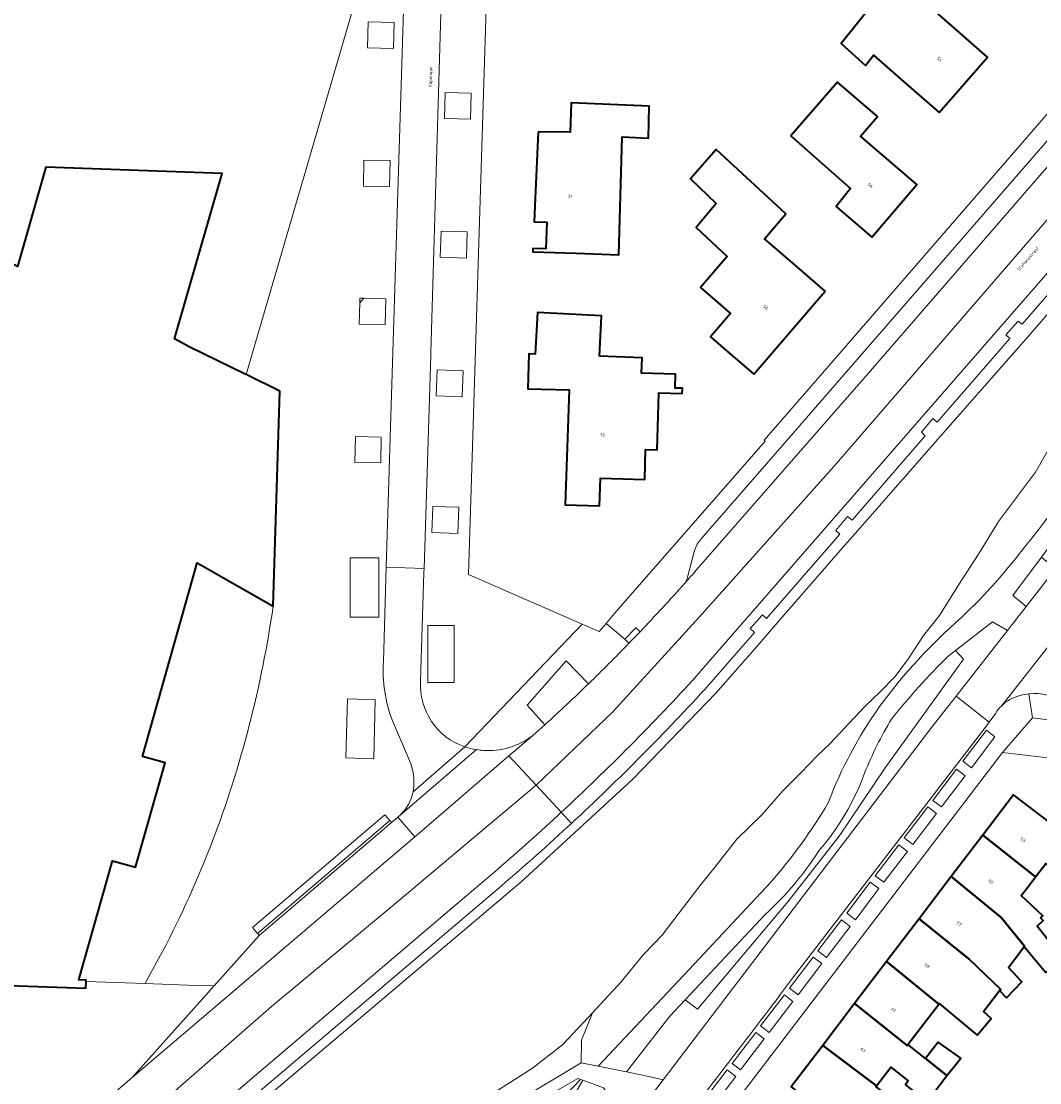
# Model space of a CAD drawing. Header units: metres. Extents: x 197700 to 204338, y 317132 to 325229.
# Tile 669 of 1056: x 202271 to 202388, y 319237 to 319359. Entities that reach past the tile are written whole.
import ezdxf
from ezdxf.enums import TextEntityAlignment as Align

# ---------------------------------------------------------------- set-up
doc = ezdxf.new("R2010")
doc.units = ezdxf.units.M
for name, color, linetype, lineweight in [('B-WE-GR-BEPLANTING_CULTUUR_BODEMBEDEKKER-GV', 90, 'Continuous', 18), ('B-WE-GR-BEPLANTING_CULTUUR_BOSPLANTSOEN-GV', 90, 'Continuous', 18), ('B-WE-GR-BEPLANTING_CULTUUR_HEESTERS-GV', 90, 'Continuous', 18), ('B-WE-GR-BEPLANTING_CULTUUR_VASTE PLANTENVAK-GV', 90, 'Continuous', 18), ('B-WE-IE-TERREINAFSCHEIDING_KUNSTMATIG_HEKWERK-G', 20, 'IE-TERREINAFSCHEIDING-KUNSTMATIG', 18), ('B-WE-OG-BEBOUWING-GV', 7, 'Continuous', 35), ('B-WE-OG-BEBOUWING-T18', 10, 'Continuous', 18), ('B-WE-OG-TERREIN_CULTUURSCHEIDING-GV', 7, 'Continuous', 18), ('B-WE-OG-TERREIN_ERF-GV', 7, 'Continuous', 18), ('B-WE-OG-TOPOGRAFIE-T18', 10, 'Continuous', 18), ('B-WE-VH-ONVERHARD-GV', 252, 'Continuous', 18), ('B-WE-VH-VERHARDING_ASFALT-GV', 252, 'Continuous', 18), ('B-WE-VH-VERHARDING_BEDRIJFSVLOERPLAAT-GV', 252, 'Continuous', 18), ('B-WE-VH-VERHARDING_BETONSTRAATSTEEN-GV', 252, 'Continuous', 18), ('B-WE-VH-VERHARDING_OPEN-GV', 252, 'Continuous', 18), ('B-WE-VH-VERHARDING_STRAATBAKSTEEN-GV', 252, 'Continuous', 18), ('B-WE-VH-VERHARDING_TEGEL-GV', 252, 'Continuous', 18)]:
    doc.layers.add(name, color=color, linetype=linetype, lineweight=lineweight)
doc.styles.add('NLCS-ISO-M200-T18', font='NLCS-ISO.ttf', dxfattribs={"height": 0.36})
doc.linetypes.add('IE-TERREINAFSCHEIDING-KUNSTMATIG', pattern='A,4,[82,NLCS.SHX,S=0.75,R=90,X=0,Y=0],4,-2', length=10)

msp = doc.modelspace()

# ---------------------------------------------------------------- linework, layer by layer
at = {"layer": 'B-WE-GR-BEPLANTING_CULTUUR_BODEMBEDEKKER-GV'}
for points in [[(202356.69, 319255.956), (202347.46, 319246.108), (202348.868, 319245.038), (202359.297, 319257.404), (202365.221, 319264.994), (202370.511, 319272.855), (202379.548, 319285.403), (202378.655, 319286.408), (202377.769, 319285.72)], [(202387.106, 319281.408), (202387.516, 319278.64), (202389.921, 319278.331), (202391.158, 319280.358)]]:
    msp.add_lwpolyline(points, dxfattribs=at)
for points in [[(202377.769, 319285.72, 0.031137), (202371.271, 319278.487)], [(202391.158, 319280.358, 0.1846104), (202387.106, 319281.408)], [(202371.271, 319278.487, 0.0429597), (202368.151, 319272.249)], [(202368.151, 319272.249, -0.0917193), (202362.854, 319263.257)], [(202362.854, 319263.257, -0.0660475), (202356.69, 319255.956)]]:
    msp.add_lwpolyline(points, format="xyb", dxfattribs=at)
at = {"layer": 'B-WE-GR-BEPLANTING_CULTUUR_BOSPLANTSOEN-GV'}
for points in [[(202396.375, 319333.378), (202386.763, 319322.316), (202376.913, 319311.119), (202368.238, 319301.21), (202365.62, 319298.248), (202358.359, 319289.925), (202355.777, 319286.899), (202350.992, 319281.486), (202341.442, 319271.55), (202328.519, 319259.658), (202300.054, 319235.597)], [(202322.957, 319233.841), (202329.867, 319238.227), (202333.348, 319240.962), (202336.766, 319244.62), (202340.067, 319248.171), (202342.661, 319251.331), (202344.8, 319253.548), (202347.253, 319256.783), (202349.314, 319259.43), (202350.918, 319261.445), (202353.423, 319264.617), (202356.347, 319267.494), (202358.718, 319270.21), (202360.791, 319272.284), (202362.717, 319274.291), (202364.13, 319275.636), (202366.388, 319278.032), (202368.237, 319279.96), (202369.916, 319281.577), (202371.699, 319283.415), (202373.205, 319285.463), (202374.954, 319288.124), (202376.777, 319290.421), (202379.004, 319294.024), (202381.29, 319297.501), (202383.592, 319301.295), (202387.849, 319306.979), (202392.142, 319314.486)], [(202333.749, 319235.195), (202335.393, 319236.914), (202335.078, 319237.031), (202328.372, 319233.184)]]:
    msp.add_lwpolyline(points, dxfattribs=at)
msp.add_lwpolyline([(202335.462, 319238.825), (202335.5, 319241.458), (202336.766, 319244.62), (202333.348, 319240.962), (202329.867, 319238.227), (202322.957, 319233.841), (202315.166, 319228.865), (202299.346, 319219.457), (202282.787, 319209.671), (202264.17, 319199.261), (202247.989, 319190.447), (202249.056, 319189.292), (202274.807, 319203.607), (202301.69, 319218.925), (202327.877, 319234.278)], close=True, dxfattribs=at)
at = {"layer": 'B-WE-GR-BEPLANTING_CULTUUR_HEESTERS-GV'}
msp.add_lwpolyline([(202428.081, 319351.772), (202430.723, 319349.617), (202428.305, 319346.404), (202423.809, 319340.66), (202421.807, 319338.392), (202415.988, 319330.871), (202408.411, 319321.037), (202403.575, 319314.877), (202397.907, 319307.394), (202392.731, 319300.742), (202389.142, 319296.66), (202388.546, 319297.156), (202385.261, 319292.754), (202386.778, 319291.456), (202412.98, 319325.026), (202426.527, 319342.8), (202430.15, 319347.427)], dxfattribs=at)
msp.add_lwpolyline([(202340.697, 319237.779), (202343.093, 319237.3), (202344.939, 319236.858), (202376.155, 319277.845), (202378.712, 319281.121), (202384.621, 319288.692), (202382.916, 319289.713), (202378.655, 319286.408), (202379.548, 319285.403), (202370.511, 319272.855), (202365.221, 319264.994), (202359.297, 319257.404), (202348.868, 319245.038), (202347.46, 319246.108), (202345.694, 319244.224)], close=True, dxfattribs=at)
at = {"layer": 'B-WE-GR-BEPLANTING_CULTUUR_VASTE PLANTENVAK-GV'}
for points in [[(202308.826, 319297.087), (202308.826, 319290.263), (202312.116, 319290.263), (202312.116, 319297.087)], [(202317.781, 319289.273), (202317.781, 319282.69), (202320.807, 319282.69), (202320.807, 319289.273)], [(202308.509, 319280.808), (202308.316, 319274.005), (202311.533, 319273.913), (202311.725, 319280.717)]]:
    msp.add_lwpolyline(points, close=True, dxfattribs=at)
for points in [[(202299.938, 319291.509), (202291.193, 319296.517), (202284.879, 319274.19), (202287.495, 319273.424), (202284.061, 319261.399), (202281.408, 319262.143), (202277.514, 319248.401), (202278.38, 319248.36), (202278.374, 319248.226), (202285.184, 319247.985)], [(202336.319, 319282.571), (202333.741, 319285.226), (202329.227, 319280.077), (202331.278, 319277.827)], [(202285.184, 319247.985), (202285.3, 319248.198), (202287.179, 319251.665)]]:
    msp.add_lwpolyline(points, dxfattribs=at)
for points in [[(202292.951, 319264.411, 0.0547753), (202299.938, 319291.509)], [(202331.278, 319277.827, 0.0076856), (202336.319, 319282.571)], [(202287.179, 319251.665, 0.0285333), (202292.951, 319264.411)]]:
    msp.add_lwpolyline(points, format="xyb", dxfattribs=at)
at = {"layer": 'B-WE-IE-TERREINAFSCHEIDING_KUNSTMATIG_HEKWERK-G'}
for points in [[(202296.819, 319318.225), (202310.938, 319366.616)], [(202309.924, 319326.522), (202310.386, 319327.034)]]:
    msp.add_lwpolyline(points, dxfattribs=at)
at = {"layer": 'B-WE-OG-BEBOUWING-GV'}
for points in [[(202378.564, 319358.138), (202374.893, 319361.344), (202377.707, 319364.675), (202372.805, 319369.036), (202369.229, 319364.848), (202370.936, 319363.298), (202365.442, 319356.426), (202368.267, 319353.875), (202369.165, 319355.072), (202372.964, 319351.752), (202376.741, 319348.452), (202382.33, 319354.849)], [(202365.181, 319337.332), (202368.971, 319334.083), (202374.188, 319340.17), (202367.695, 319345.734), (202369.647, 319348.012), (202365.851, 319351.265), (202365.02, 319351.977), (202359.629, 319345.756), (202366.519, 319339.678), (202364.865, 319337.603)], [(202330.502, 319346.251), (202330.167, 319338.533), (202330.051, 319335.858), (202331.51, 319335.794), (202331.4, 319332.75), (202329.891, 319332.782), (202329.875, 319332.375), (202334.872, 319332.216), (202339.795, 319332.059), (202340.204, 319345.673), (202343.22, 319345.507), (202343.289, 319349.205), (202334.295, 319349.582), (202334.204, 319346.211)], [(202351.581, 319321.53), (202355.37, 319318.267), (202363.624, 319327.853), (202359.835, 319331.116), (202356.615, 319333.889), (202359.083, 319336.786), (202351.028, 319344.178), (202348.068, 319340.818), (202351.028, 319337.982), (202348.71, 319335.182), (202352.322, 319331.841), (202349.223, 319328.267), (202352.705, 319325.269), (202350.649, 319322.881), (202350.363, 319322.579)], [(202337.562, 319320.344), (202337.804, 319325.018), (202330.415, 319325.4), (202330.166, 319320.596), (202329.435, 319320.621), (202329.329, 319316.588), (202334.077, 319316.464), (202333.631, 319303.217), (202337.581, 319303.092), (202337.682, 319306.29), (202342.789, 319306.129), (202342.897, 319309.577), (202344.216, 319309.536), (202344.42, 319316.112), (202347.118, 319316.029), (202347.137, 319316.648), (202346.289, 319316.674), (202346.336, 319318.294), (202342.438, 319318.407), (202342.489, 319320.176)], [(202387.857, 319260.272), (202389.045, 319261.833), (202389.231, 319261.63), (202391.189, 319259.026), (202389.444, 319257.733), (202392.398, 319253.477), (202396.326, 319256.57), (202391.103, 319264.962), (202391.29, 319265.193), (202385.336, 319269.752), (202381.793, 319265.096)], [(202388.461, 319255.574), (202388.71, 319255.808), (202386.225, 319258.153), (202387.08, 319259.251), (202387.857, 319260.272), (202381.793, 319265.096), (202378.153, 319260.314), (202383.891, 319255.585), (202386.599, 319252.306), (202386.555, 319252.248), (202389.038, 319249.25), (202390.967, 319250.885), (202388.042, 319254.587), (202388.735, 319255.259)], [(202383.731, 319247.161), (202384.507, 319246.349), (202386.276, 319248.191), (202384.745, 319249.84), (202386.555, 319252.248), (202386.599, 319252.306), (202383.891, 319255.585), (202378.153, 319260.314), (202374.438, 319255.433), (202380.226, 319250.777), (202383.857, 319247.293)], [(202376.702, 319245.609), (202376.74, 319245.659), (202381.131, 319242.031), (202382.771, 319243.931), (202381.866, 319244.746), (202383.731, 319247.161), (202383.857, 319247.293), (202380.226, 319250.777), (202374.438, 319255.433), (202370.693, 319250.513)], [(202376.702, 319245.609), (202370.693, 319250.513), (202367.006, 319245.668), (202373.058, 319240.82), (202373.159, 319240.952)], [(202373.159, 319240.952), (202373.058, 319240.82), (202367.006, 319245.668), (202363.338, 319240.848), (202369.525, 319236.175), (202371.181, 319238.352), (202373.193, 319236.771), (202372.869, 319236.305), (202375.344, 319234.316), (202375.575, 319234.615), (202377.649, 319237.356), (202375.197, 319239.342)], [(202370.068, 319227.362), (202370.474, 319227.827), (202374.103, 319232.693), (202371.72, 319234.386), (202369.468, 319236.1), (202369.525, 319236.175), (202363.338, 319240.848), (202359.69, 319236.056), (202365.472, 319231.394)], [(202377.649, 319237.356), (202378.845, 319238.849), (202379.253, 319239.378), (202376.651, 319241.216), (202375.197, 319239.342)]]:
    msp.add_lwpolyline(points, close=True, dxfattribs=at)
msp.add_lwpolyline([(202268.243, 319246.346), (202268.289, 319247.795), (202278.336, 319247.44), (202278.374, 319248.226), (202278.38, 319248.36), (202277.514, 319248.401), (202281.408, 319262.143), (202284.061, 319261.399), (202287.495, 319273.424), (202284.879, 319274.19), (202291.193, 319296.517), (202299.938, 319291.509), (202300.714, 319316.326), (202296.819, 319318.225), (202296.728, 319318.27), (202290.328, 319321.39), (202288.574, 319322.348), (202294.044, 319341.416), (202273.734, 319342.143), (202270.437, 319330.706), (202252.92, 319339.042)], dxfattribs=at)
at = {"layer": 'B-WE-OG-TERREIN_CULTUURSCHEIDING-GV'}
for points in [[(202300.054, 319235.597), (202328.519, 319259.658), (202341.442, 319271.55), (202350.992, 319281.486), (202355.777, 319286.899), (202358.359, 319289.925), (202365.62, 319298.248), (202368.238, 319301.21), (202376.913, 319311.119), (202386.763, 319322.316), (202396.375, 319333.378)], [(202394.573, 319333.513), (202386.334, 319324.03), (202385.847, 319324.409), (202384.459, 319322.81), (202384.924, 319322.406), (202376.537, 319312.752), (202376.04, 319313.155), (202374.71, 319311.591), (202375.142, 319311.146), (202366.705, 319301.435), (202366.198, 319301.849), (202364.833, 319300.239), (202365.294, 319299.81), (202356.853, 319290.094), (202356.363, 319290.501), (202354.974, 319288.93), (202355.456, 319288.486), (202350.194, 319282.429)], [(202392.142, 319314.486), (202387.849, 319306.979), (202383.592, 319301.295), (202381.29, 319297.501), (202379.004, 319294.024), (202376.777, 319290.421), (202374.954, 319288.124), (202373.205, 319285.463), (202371.699, 319283.415), (202369.916, 319281.577), (202368.237, 319279.96), (202366.388, 319278.032), (202364.13, 319275.636), (202362.717, 319274.291), (202360.791, 319272.284), (202358.718, 319270.21), (202356.347, 319267.494), (202353.423, 319264.617), (202350.918, 319261.445), (202349.314, 319259.43), (202347.253, 319256.783), (202344.8, 319253.548), (202342.661, 319251.331), (202340.067, 319248.171), (202336.766, 319244.62)], [(202326.263, 319259.255), (202297.42, 319234.708)], [(202336.766, 319244.62), (202335.5, 319241.458), (202335.462, 319238.825), (202337.419, 319238.434), (202348.506, 319250.222), (202357.298, 319259.623)], [(202330.646, 319228.163), (202335.658, 319236.816), (202335.393, 319236.914), (202333.749, 319235.195)]]:
    msp.add_lwpolyline(points, dxfattribs=at)
for points in [[(202386.908, 319298.717, 0.0203742), (202395.336, 319310.078)], [(202379.321, 319290.193, 0.0419981), (202386.908, 319298.717)], [(202369.886, 319279.936, -0.0564603), (202379.321, 319290.193)], [(202350.194, 319282.429, -0.0207767), (202334.35, 319266.46)], [(202363.966, 319268.83, -0.0644824), (202369.886, 319279.936)], [(202357.298, 319259.623, 0.0453749), (202363.966, 319268.83)], [(202334.35, 319266.46, -0.0099746), (202326.263, 319259.255)]]:
    msp.add_lwpolyline(points, format="xyb", dxfattribs=at)
at = {"layer": 'B-WE-OG-TERREIN_ERF-GV'}
for points in [[(202326.92, 319431.349), (202326.72, 319431.349), (202326.512, 319424.827), (202326.144, 319413.269), (202325.97, 319407.809), (202326.225, 319407.774), (202325.488, 319380.222), (202325.105, 319380.183), (202323.927, 319342.023), (202322.48, 319295.154), (202335.579, 319289.442), (202337.532, 319288.59), (202338.344, 319289.533), (202339.513, 319290.892), (202356.672, 319310.532), (202356.558, 319310.665), (202363.012, 319318.078), (202394.379, 319354.229), (202400.147, 319360.862)], [(202391.265, 319273.782), (202384.047, 319274.639), (202344.091, 319222.25), (202344.167, 319219.232), (202350.548, 319204.727), (202353.655, 319197.664), (202364.379, 319173.286), (202365.466, 319170.816), (202370.828, 319173.339), (202371.722, 319171.462), (202366.302, 319168.916), (202385.914, 319124.335), (202386.408, 319123.213), (202393.473, 319125.708)], [(202359.69, 319236.056), (202363.338, 319240.848), (202367.006, 319245.668), (202370.693, 319250.513), (202374.438, 319255.433), (202378.153, 319260.314), (202381.793, 319265.096), (202385.336, 319269.752), (202391.29, 319265.193)], [(202389.045, 319261.833), (202387.857, 319260.272), (202387.08, 319259.251), (202386.225, 319258.153), (202388.71, 319255.808)], [(202388.735, 319255.259), (202388.042, 319254.587), (202390.967, 319250.885)], [(202389.038, 319249.25), (202386.555, 319252.248), (202384.745, 319249.84), (202386.276, 319248.191), (202384.507, 319246.349), (202383.731, 319247.161), (202381.866, 319244.746), (202382.771, 319243.931), (202381.131, 319242.031), (202376.74, 319245.659), (202376.702, 319245.609), (202373.159, 319240.952), (202375.197, 319239.342), (202376.651, 319241.216), (202379.253, 319239.378), (202378.845, 319238.849), (202377.649, 319237.356), (202375.575, 319234.615)], [(202372.869, 319236.305), (202373.193, 319236.771), (202371.181, 319238.352), (202369.525, 319236.175)]]:
    msp.add_lwpolyline(points, dxfattribs=at)
for points in [[(202374.893, 319361.344), (202378.564, 319358.138), (202382.33, 319354.849), (202376.741, 319348.452), (202372.964, 319351.752), (202369.165, 319355.072), (202368.267, 319353.875), (202365.442, 319356.426), (202370.936, 319363.298), (202369.229, 319364.848), (202372.805, 319369.036), (202377.707, 319364.675)], [(202310.938, 319366.616), (202310.838, 319366.62), (202291.504, 319367.385), (202288.053, 319364.263), (202237.709, 319365.782), (202237.661, 319364.634), (202235.682, 319364.716), (202235.604, 319364.719), (202235.071, 319347.598), (202252.92, 319339.042), (202270.437, 319330.706), (202273.734, 319342.143), (202294.044, 319341.416), (202288.574, 319322.348), (202290.328, 319321.39), (202296.728, 319318.27), (202296.819, 319318.225)], [(202365.851, 319351.265), (202369.647, 319348.012), (202367.695, 319345.734), (202374.188, 319340.17), (202368.971, 319334.083), (202365.181, 319337.332), (202364.865, 319337.603), (202366.519, 319339.678), (202359.629, 319345.756), (202365.02, 319351.977)], [(202330.167, 319338.533), (202330.502, 319346.251), (202334.204, 319346.211), (202334.295, 319349.582), (202343.289, 319349.205), (202343.22, 319345.507), (202340.204, 319345.673), (202339.795, 319332.059), (202334.872, 319332.216), (202329.875, 319332.375), (202329.891, 319332.782), (202331.4, 319332.75), (202331.51, 319335.794), (202330.051, 319335.858)], [(202359.835, 319331.116), (202363.624, 319327.853), (202355.37, 319318.267), (202351.581, 319321.53), (202350.363, 319322.579), (202350.649, 319322.881), (202352.705, 319325.269), (202349.223, 319328.267), (202352.322, 319331.841), (202348.71, 319335.182), (202351.028, 319337.982), (202348.068, 319340.818), (202351.028, 319344.178), (202359.083, 319336.786), (202356.615, 319333.889)], [(202330.166, 319320.596), (202330.415, 319325.4), (202337.804, 319325.018), (202337.562, 319320.344), (202342.489, 319320.176), (202342.438, 319318.407), (202346.336, 319318.294), (202346.289, 319316.674), (202347.137, 319316.648), (202347.118, 319316.029), (202344.42, 319316.112), (202344.216, 319309.536), (202342.897, 319309.577), (202342.789, 319306.129), (202337.682, 319306.29), (202337.581, 319303.092), (202333.631, 319303.217), (202334.077, 319316.464), (202329.329, 319316.588), (202329.435, 319320.621)]]:
    msp.add_lwpolyline(points, close=True, dxfattribs=at)
at = {"layer": 'B-WE-VH-ONVERHARD-GV'}
for points in [[(202310.813, 319355.93), (202313.82, 319355.848), (202313.902, 319358.855), (202310.895, 319358.937)], [(202319.72, 319347.784), (202322.694, 319347.707), (202322.771, 319350.681), (202319.797, 319350.758)], [(202310.354, 319339.973), (202313.359, 319339.911), (202313.421, 319342.916), (202310.416, 319342.978)], [(202319.215, 319331.756), (202322.241, 319331.668), (202322.329, 319334.694), (202319.303, 319334.782)], [(202310.386, 319327.034), (202309.936, 319327.044), (202309.924, 319326.522), (202309.867, 319324.048), (202312.863, 319323.979), (202312.932, 319326.975)], [(202318.741, 319315.766), (202321.735, 319315.663), (202321.838, 319318.657), (202318.844, 319318.76)], [(202309.364, 319308.094), (202312.347, 319308.032), (202312.409, 319311.015), (202309.426, 319311.077)], [(202318.238, 319300.005), (202321.255, 319299.899), (202321.361, 319302.916), (202318.344, 319303.022)]]:
    msp.add_lwpolyline(points, close=True, dxfattribs=at)
for points in [[(202395.336, 319310.078, -0.0203742), (202386.908, 319298.717)], [(202386.908, 319298.717, -0.0419981), (202379.321, 319290.193)], [(202379.321, 319290.193, 0.0564603), (202369.886, 319279.936)], [(202371.271, 319278.487, -0.031137), (202377.769, 319285.72)], [(202369.886, 319279.936, 0.0644824), (202363.966, 319268.83)], [(202368.151, 319272.249, -0.0429597), (202371.271, 319278.487)], [(202362.854, 319263.257, 0.0917193), (202368.151, 319272.249)], [(202363.966, 319268.83, -0.0453749), (202357.298, 319259.623)], [(202356.69, 319255.956, 0.0660475), (202362.854, 319263.257)]]:
    msp.add_lwpolyline(points, format="xyb", dxfattribs=at)
for points in [[(202377.769, 319285.72), (202378.655, 319286.408), (202382.916, 319289.713), (202384.621, 319288.692), (202386.778, 319291.456), (202385.261, 319292.754), (202388.546, 319297.156), (202394.985, 319305.785)], [(202357.298, 319259.623), (202348.506, 319250.222), (202337.419, 319238.434), (202340.697, 319237.779), (202345.694, 319244.224), (202347.46, 319246.108), (202356.69, 319255.956)], [(202338.534, 319235.236), (202338.031, 319235.933), (202335.658, 319236.816), (202330.646, 319228.163)]]:
    msp.add_lwpolyline(points, dxfattribs=at)
at = {"layer": 'B-WE-VH-VERHARDING_ASFALT-GV'}
for points in [[(202330.283, 319270.846), (202339.098, 319279.32), (202349.107, 319290.296), (202364.64, 319307.661), (202406.138, 319355.662), (202403.174, 319358.235), (202397.405, 319351.612), (202368.556, 319318.357), (202348.726, 319295.649)], [(202406.138, 319355.662), (202364.64, 319307.661), (202349.107, 319290.296), (202339.098, 319279.32), (202330.283, 319270.846), (202333.17, 319267.734)], [(202348.822, 319283.503), (202393.185, 319334.47), (202403.261, 319346.133), (202409.222, 319352.984), (202406.138, 319355.662)], [(202316.946, 319282.884), (202317.335, 319295.408), (202317.35, 319295.865), (202312.988, 319296.004), (202312.657, 319285.153)], [(202342.254, 319288.559), (202341.618, 319287.896), (202340.978, 319287.233)], [(202313.698, 319278.28), (202315.654, 319273.708)], [(202331.278, 319277.827), (202329.874, 319276.589), (202327.139, 319274.236), (202330.283, 319270.846)], [(202316.081, 319270.109), (202322.064, 319275.284)], [(202222.876, 319183.424), (202217.67, 319176.086), (202210.15, 319164.994), (202215.107, 319162.114), (202225.786, 319178.485), (202241.698, 319196.293), (202254.119, 319206.584), (202272.146, 319220.937), (202287.769, 319234.839), (202299.731, 319245.327), (202314.135, 319257.277), (202330.283, 319270.846), (202327.139, 319274.236), (202316.77, 319265.316), (202316.268, 319264.888), (202283.658, 319237.111), (202278.283, 319232.533)], [(202333.17, 319267.734), (202330.283, 319270.846), (202314.135, 319257.277), (202299.731, 319245.327), (202287.769, 319234.839)], [(202316.12, 319270.376), (202316.081, 319270.109)], [(202272.344, 319215.562), (202295.405, 319235.26), (202295.657, 319235.495), (202295.928, 319235.711), (202318.232, 319254.702), (202325.855, 319261.193)]]:
    msp.add_lwpolyline(points, dxfattribs=at)
for points in [[(202348.726, 319295.649, -0.0019544), (202347.457, 319294.209)], [(202347.457, 319294.209, -0.0087196), (202342.254, 319288.559)], [(202340.978, 319287.233, -0.0074028), (202336.319, 319282.571)], [(202312.657, 319285.153, 0.1045713), (202313.698, 319278.28)], [(202333.17, 319267.734, 0.020655), (202348.822, 319283.503)], [(202322.064, 319275.284, -0.3405986), (202316.946, 319282.884)], [(202336.319, 319282.571, -0.0076856), (202331.278, 319277.827)], [(202315.654, 319273.708, -0.1414096), (202316.12, 319270.376)], [(202325.855, 319261.193, 0.0090974), (202333.17, 319267.734)]]:
    msp.add_lwpolyline(points, format="xyb", dxfattribs=at)
at = {"layer": 'B-WE-VH-VERHARDING_BEDRIJFSVLOERPLAAT-GV'}
msp.add_lwpolyline([(202298.324, 319253.519), (202313.592, 319266.552), (202313.391, 319266.775), (202298.124, 319253.756)], close=True, dxfattribs=at)
at = {"layer": 'B-WE-VH-VERHARDING_BETONSTRAATSTEEN-GV'}
for points in [[(202317.35, 319295.865), (202318.114, 319320.444), (202318.118, 319320.783), (202319.857, 319379.418), (202320.918, 319413.983), (202316.622, 319414.112), (202315.586, 319379.465), (202315.178, 319366.469), (202313.443, 319310.932), (202312.988, 319296.004)], [(202314.27, 319267.132), (202313.592, 319266.552), (202298.324, 319253.519), (202293.126, 319247.704), (202283.658, 319237.111), (202316.268, 319264.888), (202314.32, 319267.175)]]:
    msp.add_lwpolyline(points, close=True, dxfattribs=at)
for points in [[(202348.726, 319295.649), (202368.556, 319318.357), (202397.405, 319351.612), (202403.174, 319358.235), (202401.689, 319359.524), (202395.869, 319352.839), (202357.875, 319309.126), (202349.3, 319299.281), (202348.853, 319298.655), (202348.545, 319297.951), (202347.774, 319295.018), (202347.638, 319294.552), (202347.457, 319294.209)], [(202327.139, 319274.236), (202329.874, 319276.589)], [(202323.396, 319274.96), (202314.552, 319267.374), (202314.359, 319267.208), (202314.32, 319267.175), (202316.268, 319264.888), (202316.77, 319265.316), (202327.139, 319274.236)], [(202249.331, 319233.474), (202249.529, 319233.369), (202263.491, 319232.962), (202263.531, 319232.961), (202273.405, 319232.673), (202273.406, 319232.673), (202278.283, 319232.533), (202283.658, 319237.111), (202293.126, 319247.704), (202290.073, 319247.812), (202285.184, 319247.985), (202278.374, 319248.226), (202278.336, 319247.44), (202268.289, 319247.795), (202268.243, 319246.346)]]:
    msp.add_lwpolyline(points, dxfattribs=at)
for points in [[(202347.457, 319294.209, 0.0019544), (202348.726, 319295.649)], [(202329.874, 319276.589, -0.1823301), (202324.157, 319274.872)], [(202324.157, 319274.872, -0.0217981), (202323.396, 319274.96)]]:
    msp.add_lwpolyline(points, format="xyb", dxfattribs=at)
at = {"layer": 'B-WE-VH-VERHARDING_OPEN-GV'}
for points in [[(202341.13, 319231.858), (202344.939, 319236.858), (202343.093, 319237.3), (202340.697, 319237.779), (202337.419, 319238.434), (202335.462, 319238.825), (202327.877, 319234.278)], [(202328.372, 319233.184), (202335.078, 319237.031), (202335.393, 319236.914), (202335.658, 319236.816), (202338.031, 319235.933)]]:
    msp.add_lwpolyline(points, dxfattribs=at)
at = {"layer": 'B-WE-VH-VERHARDING_STRAATBAKSTEEN-GV'}
for points in [[(202323.927, 319342.023), (202325.105, 319380.183), (202325.488, 319380.222), (202326.225, 319407.774), (202325.97, 319407.809), (202326.144, 319413.269), (202326.512, 319424.827), (202321.25, 319424.827), (202320.918, 319413.983), (202319.857, 319379.418), (202318.118, 319320.783), (202318.114, 319320.444), (202317.35, 319295.865), (202317.335, 319295.408), (202316.946, 319282.884)], [(202315.178, 319366.469), (202310.938, 319366.616), (202296.819, 319318.225), (202300.714, 319316.326), (202299.938, 319291.509)], [(202312.657, 319285.153), (202312.988, 319296.004), (202313.443, 319310.932), (202315.178, 319366.469)], [(202383.893, 319279.95), (202388.804, 319286.167), (202393.762, 319292.485), (202404.641, 319306.428), (202408.829, 319311.797), (202417.318, 319322.677), (202421.77, 319328.383), (202430.598, 319339.698), (202426.527, 319342.8), (202412.98, 319325.026), (202386.778, 319291.456), (202384.621, 319288.692), (202378.712, 319281.121), (202382.528, 319278.145)], [(202322.064, 319275.284), (202335.579, 319289.442), (202322.48, 319295.154), (202323.927, 319342.023)], [(202393.762, 319292.485), (202388.804, 319286.167), (202383.893, 319279.95)], [(202337.532, 319288.59), (202335.579, 319289.442), (202322.064, 319275.284)], [(202340.978, 319287.233), (202340.507, 319287.716), (202338.344, 319289.533), (202337.532, 319288.59)], [(202329.874, 319276.589), (202331.278, 319277.827), (202329.227, 319280.077), (202333.741, 319285.226), (202336.319, 319282.571)], [(202359.834, 319248.584), (202381.995, 319277.417), (202382.528, 319278.145), (202378.712, 319281.121), (202376.155, 319277.845), (202344.939, 319236.858), (202341.13, 319231.858), (202338.115, 319227.899)], [(202387.516, 319278.64), (202387.106, 319281.408)], [(202391.158, 319280.358), (202389.921, 319278.331), (202387.516, 319278.64), (202384.047, 319274.639), (202391.265, 319273.782), (202396.215, 319262.446), (202399.237, 319263.793), (202393.517, 319276.916)], [(202342.485, 319220.219), (202344.091, 319222.25), (202384.047, 319274.639), (202387.516, 319278.64)], [(202383.289, 319279.186), (202382.528, 319278.145), (202381.995, 319277.417), (202359.834, 319248.584)], [(202382.528, 319278.145), (202383.289, 319279.186)], [(202315.654, 319273.708), (202313.698, 319278.28)], [(202314.552, 319267.374), (202323.396, 319274.96)], [(202322.064, 319275.284), (202316.081, 319270.109)], [(202316.081, 319270.109), (202316.12, 319270.376)], [(202287.179, 319251.665), (202285.3, 319248.198), (202285.184, 319247.985), (202290.073, 319247.812), (202293.126, 319247.704), (202298.324, 319253.519), (202298.124, 319253.756), (202297.549, 319254.445), (202312.821, 319267.458), (202313.391, 319266.775), (202313.592, 319266.552), (202314.27, 319267.132), (202314.32, 319267.175), (202314.359, 319267.208), (202314.552, 319267.374)]]:
    msp.add_lwpolyline(points, dxfattribs=at)
for points in [[(202310.813, 319355.93), (202310.895, 319358.937), (202313.902, 319358.855), (202313.82, 319355.848)], [(202319.72, 319347.784), (202319.797, 319350.758), (202322.771, 319350.681), (202322.694, 319347.707)], [(202310.354, 319339.973), (202310.416, 319342.978), (202313.421, 319342.916), (202313.359, 319339.911)], [(202319.215, 319331.756), (202319.303, 319334.782), (202322.329, 319334.694), (202322.241, 319331.668)], [(202309.924, 319326.522), (202309.936, 319327.044), (202310.386, 319327.034), (202312.932, 319326.975), (202312.863, 319323.979), (202309.867, 319324.048)], [(202318.741, 319315.766), (202318.844, 319318.76), (202321.838, 319318.657), (202321.735, 319315.663)], [(202309.364, 319308.094), (202309.426, 319311.077), (202312.409, 319311.015), (202312.347, 319308.032)], [(202318.238, 319300.005), (202318.344, 319303.022), (202321.361, 319302.916), (202321.255, 319299.899)], [(202308.826, 319297.087), (202312.116, 319297.087), (202312.116, 319290.263), (202308.826, 319290.263)], [(202317.781, 319289.273), (202320.807, 319289.273), (202320.807, 319282.69), (202317.781, 319282.69)], [(202308.509, 319280.808), (202311.725, 319280.717), (202311.533, 319273.913), (202308.316, 319274.005)], [(202380.474, 319272.867), (202383.193, 319276.451), (202382.198, 319277.206), (202379.479, 319273.621)], [(202380.474, 319272.867), (202379.479, 319273.621), (202382.198, 319277.206), (202383.193, 319276.451)], [(202377.029, 319268.357), (202376.035, 319269.113), (202378.758, 319272.694), (202379.752, 319271.938)], [(202377.029, 319268.357), (202379.752, 319271.938), (202378.758, 319272.694), (202376.035, 319269.113)], [(202373.708, 319264.015), (202372.716, 319264.773), (202375.45, 319268.347), (202376.442, 319267.588)], [(202373.708, 319264.015), (202376.442, 319267.588), (202375.45, 319268.347), (202372.716, 319264.773)], [(202370.364, 319259.663), (202369.374, 319260.424), (202372.116, 319263.991), (202373.106, 319263.23)], [(202370.364, 319259.663), (202373.106, 319263.23), (202372.116, 319263.991), (202369.374, 319260.424)], [(202367.098, 319255.346), (202369.811, 319258.935), (202368.815, 319259.688), (202366.102, 319256.099)], [(202367.098, 319255.346), (202366.102, 319256.099), (202368.815, 319259.688), (202369.811, 319258.935)], [(202363.749, 319250.989), (202362.761, 319251.751), (202365.507, 319255.315), (202366.496, 319254.553)], [(202363.749, 319250.989), (202366.496, 319254.553), (202365.507, 319255.315), (202362.761, 319251.751)], [(202360.489, 319246.69), (202359.494, 319247.445), (202362.214, 319251.029), (202363.209, 319250.274)], [(202360.489, 319246.69), (202363.209, 319250.274), (202362.214, 319251.029), (202359.494, 319247.445)], [(202357.158, 319242.341), (202359.896, 319245.911), (202358.905, 319246.671), (202356.167, 319243.101)], [(202357.158, 319242.341), (202356.167, 319243.101), (202358.905, 319246.671), (202359.896, 319245.911)], [(202353.858, 319238.015), (202352.865, 319238.773), (202355.594, 319242.35), (202356.587, 319241.593)], [(202353.858, 319238.015), (202356.587, 319241.593), (202355.594, 319242.35), (202352.865, 319238.773)], [(202350.559, 319233.688), (202353.289, 319237.264), (202352.297, 319238.022), (202349.566, 319234.446)], [(202350.559, 319233.688), (202349.566, 319234.446), (202352.297, 319238.022), (202353.289, 319237.264)]]:
    msp.add_lwpolyline(points, close=True, dxfattribs=at)
for points in [[(202299.938, 319291.509, -0.0547753), (202292.951, 319264.411)], [(202336.319, 319282.571, 0.0074028), (202340.978, 319287.233)], [(202313.698, 319278.28, -0.1045713), (202312.657, 319285.153)], [(202316.946, 319282.884, 0.3405986), (202322.064, 319275.284)], [(202386.131, 319281.214, 0.1421671), (202383.893, 319279.95)], [(202383.893, 319279.95, -0.1421671), (202386.131, 319281.214)], [(202387.106, 319281.408, 0.0432032), (202386.131, 319281.214)], [(202386.131, 319281.214, -0.0432032), (202387.106, 319281.408)], [(202387.106, 319281.408, -0.1846104), (202391.158, 319280.358)], [(202383.893, 319279.95, 0.0525961), (202383.289, 319279.186)], [(202383.289, 319279.186, -0.0525961), (202383.893, 319279.95)], [(202324.157, 319274.872, 0.1823301), (202329.874, 319276.589)], [(202323.396, 319274.96, -0.0406897), (202322.064, 319275.284)], [(202322.064, 319275.284, 0.0406897), (202323.396, 319274.96)], [(202323.396, 319274.96, 0.0217981), (202324.157, 319274.872)], [(202316.12, 319270.376, 0.1414096), (202315.654, 319273.708)], [(202316.081, 319270.109, -0.1644119), (202314.552, 319267.374)], [(202314.552, 319267.374, 0.1644119), (202316.081, 319270.109)], [(202292.951, 319264.411, -0.0285333), (202287.179, 319251.665)], [(202345.034, 319229.361, 0.0071175), (202359.834, 319248.584)], [(202359.834, 319248.584, -0.0071175), (202345.034, 319229.361)]]:
    msp.add_lwpolyline(points, format="xyb", dxfattribs=at)
at = {"layer": 'B-WE-VH-VERHARDING_TEGEL-GV'}
for points in [[(202400.147, 319360.862), (202394.379, 319354.229), (202363.012, 319318.078), (202356.558, 319310.665), (202356.672, 319310.532), (202339.513, 319290.892), (202338.344, 319289.533), (202340.507, 319287.716), (202341.762, 319289.025), (202342.254, 319288.559)], [(202347.457, 319294.209), (202347.638, 319294.552), (202347.774, 319295.018), (202348.545, 319297.951), (202348.853, 319298.655), (202349.3, 319299.281), (202357.875, 319309.126), (202395.869, 319352.839), (202401.689, 319359.524), (202400.147, 319360.862)], [(202393.185, 319334.47), (202348.822, 319283.503)], [(202350.194, 319282.429), (202355.456, 319288.486), (202354.974, 319288.93), (202356.363, 319290.501), (202356.853, 319290.094), (202365.294, 319299.81), (202364.833, 319300.239), (202366.198, 319301.849), (202366.705, 319301.435), (202375.142, 319311.146), (202374.71, 319311.591), (202376.04, 319313.155), (202376.537, 319312.752), (202384.924, 319322.406), (202384.459, 319322.81), (202385.847, 319324.409), (202386.334, 319324.03), (202394.573, 319333.513)], [(202334.35, 319266.46), (202333.17, 319267.734)], [(202333.17, 319267.734), (202334.35, 319266.46)], [(202325.855, 319261.193), (202318.232, 319254.702), (202295.928, 319235.711), (202295.657, 319235.495), (202295.405, 319235.26), (202294.881, 319234.605), (202294.499, 319233.859), (202292.545, 319229.951), (202291.982, 319229.096), (202291.27, 319228.364), (202282.879, 319221.211), (202282.309, 319220.796), (202281.705, 319220.433), (202273.621, 319216.423), (202272.964, 319216.019), (202272.344, 319215.562), (202245.381, 319192.506)], [(202296.076, 319230.261), (202295.119, 319231.38), (202298.082, 319233.901), (202297.42, 319234.708), (202326.263, 319259.255)]]:
    msp.add_lwpolyline(points, dxfattribs=at)
for points in [[(202342.254, 319288.559, 0.0087196), (202347.457, 319294.209)], [(202348.822, 319283.503, -0.020655), (202333.17, 319267.734)], [(202334.35, 319266.46, 0.0207767), (202350.194, 319282.429)], [(202333.17, 319267.734, -0.0090974), (202325.855, 319261.193)], [(202326.263, 319259.255, 0.0099746), (202334.35, 319266.46)]]:
    msp.add_lwpolyline(points, format="xyb", dxfattribs=at)
for points in [[(202340.978, 319287.233), (202341.618, 319287.896), (202342.254, 319288.559), (202341.762, 319289.025), (202340.507, 319287.716)], [(202298.124, 319253.756), (202313.391, 319266.775), (202312.821, 319267.458), (202297.549, 319254.445)]]:
    msp.add_lwpolyline(points, close=True, dxfattribs=at)

# ---------------------------------------------------------------- texts
at = {"layer": 'B-WE-OG-BEBOUWING-T18', "style": 'NLCS-ISO-M200-T18'}
for s, rotation, p in [('54', 318.9, (202376.8, 319354.599)), ('56', 319.4, (202368.812, 319340.044)), ('31', 357.6, (202334.182, 319338.797)), ('58', 319.3, (202356.741, 319325.989)), ('33', 358.1, (202337.904, 319311.262)), ('53', 322.8, (202386.42, 319264.571)), ('55', 322.8, (202382.732, 319259.725)), ('57', 322.8, (202379.044, 319254.88)), ('59', 322.8, (202375.356, 319250.035)), ('61', 322.8, (202371.491, 319244.956)), ('63', 322.8, (202367.973, 319240.333))]:
    msp.add_text(s, height=0.36, rotation=rotation, dxfattribs=at).set_placement(p, align=Align.MIDDLE)
at = {"layer": 'B-WE-OG-TOPOGRAFIE-T18', "style": 'NLCS-ISO-M200-T18'}
for s, rotation, p in [('Kapellaan', 88.2, (202318.139, 319352.571)), ('Stationsstraat', 49, (202387.006, 319331.591))]:
    msp.add_text(s, height=0.36, rotation=rotation, dxfattribs=at).set_placement(p, align=Align.MIDDLE)

doc.saveas('drawing.dxf')
